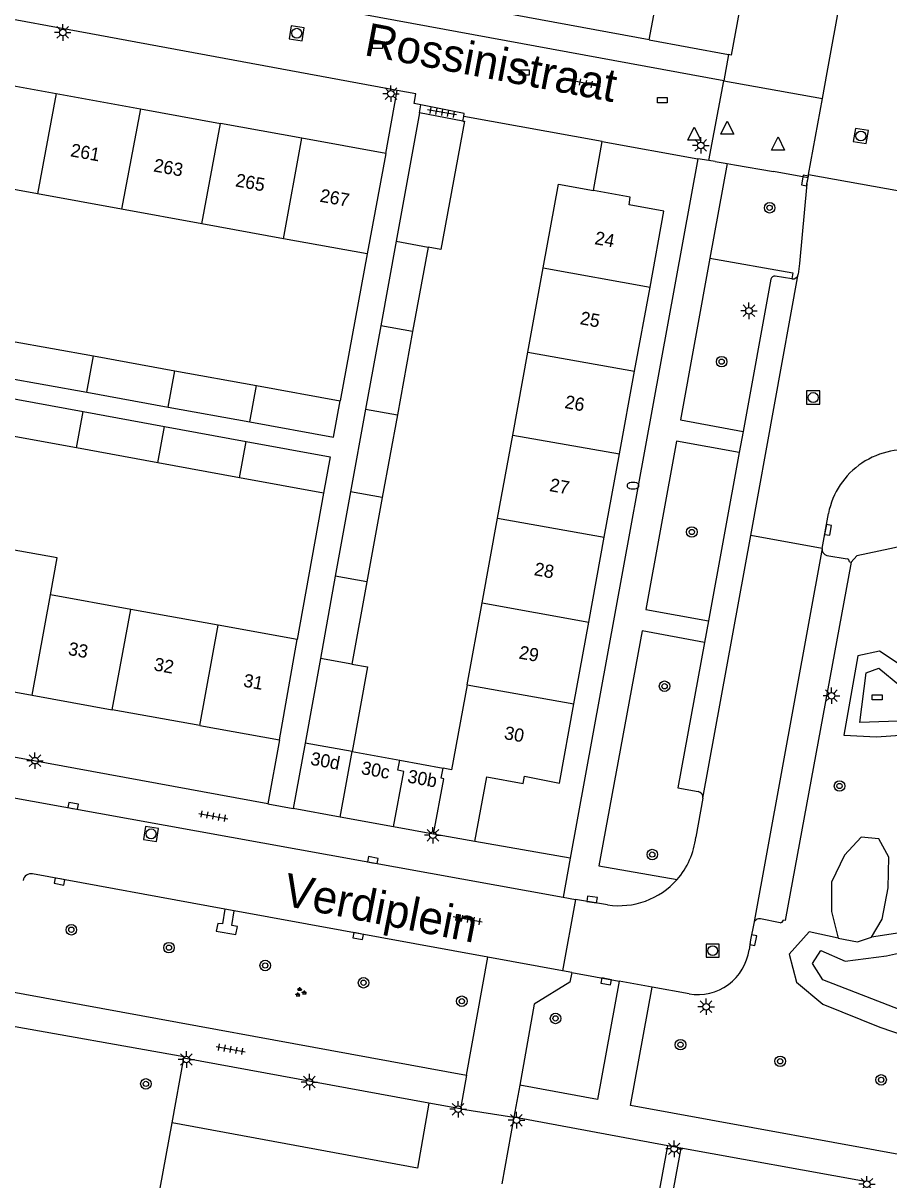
# Model space of a CAD drawing. Extents: x 132999 to 136000, y 398499 to 400501.
# Drawn here: x 133516 to 133581.7, y 400236.7 to 400324.6 of the extents above; entities that cross this region are included whole.
import ezdxf

# ---------------------------------------------------------------- set-up
doc = ezdxf.new("R2010")
doc.units = 0
for name, color, linetype in [('gg-afsc-erfafscheiding', 7, 'Continuous'), ('gg-afsc-muur', 7, 'Continuous'), ('gg-anno-huisnummerreeks BGT', 7, 'Continuous'), ('gg-anno-openbare ruimte label', 7, 'Continuous'), ('gg-bbg-bijgebouw', 7, 'Continuous'), ('gg-bbg-gedigitaliseerde bebouwing', 7, 'Continuous'), ('gg-bbg-gedigitaliseerde bijgebouw', 7, 'Continuous'), ('gg-bbg-hoofdgebouw', 7, 'Continuous'), ('gg-bbg-tussenscheiding', 7, 'Continuous'), ('gg-knt-BGT kruinlijn', 7, 'Continuous'), ('gg-knt-bovenkant onderkant talud', 7, 'Continuous'), ('gg-knt-verharding', 7, 'Continuous'), ('gg-knt-verharding nz', 7, 'Continuous'), ('gt-grn-groengrens', 7, 'Continuous'), ('gt-grn-weggrens', 7, 'Continuous'), ('gt-symb-boom', 7, 'Continuous'), ('gt-symb-brandkraan', 7, 'Continuous'), ('gt-symb-groenvak', 7, 'Continuous'), ('gt-symb-kolk', 7, 'Continuous'), ('gt-symb-kolk center center', 7, 'Continuous'), ('gt-symb-lichtmast', 7, 'Continuous'), ('gt-symb-rioolschacht', 7, 'Continuous'), ('gt-symb-tegel verharding', 7, 'Continuous'), ('gt-symb-waterafsluiter', 7, 'Continuous')]:
    doc.layers.add(name, color=color, linetype=linetype)

# ---------------------------------------------------------------- blocks, each defined once
blk = doc.blocks.new('gt0-BOOM')
at = {"layer": 'gt-symb-boom'}
for radius in [0.4, 0.2]:
    blk.add_circle((0, 0), radius, dxfattribs=at)
blk = doc.blocks.new('gt0-KOLK')
at = {"layer": 'gt-symb-kolk'}
blk.add_lwpolyline([(0, 0), (0.375, 0), (0.375, 0.4), (-0.375, 0.4), (-0.375, 0), (0, 0)], dxfattribs=at)
blk = doc.blocks.new('gt0-LMAST')
at = {"layer": 'gt-symb-lichtmast'}
for p, q in [((-0.182, 0.173), (-0.447, 0.438)), ((-0.005, 0.246), (-0.005, 0.621)), ((0.172, 0.173), (0.437, 0.438)), ((-0.255, -0.004), (-0.63, -0.004)), ((-0.182, -0.181), (-0.447, -0.446)), ((-0.005, -0.254), (-0.005, -0.629)), ((0.437, -0.446), (0.172, -0.181)), ((0.245, -0.004), (0.62, -0.004))]:
    blk.add_line(p, q, dxfattribs=at)
blk.add_circle((-0.005, -0.004), 0.25, dxfattribs=at)
blk = doc.blocks.new('gt0-KOLKCC')
at = {"layer": 'gt-symb-kolk center center'}
blk.add_lwpolyline([(-0.375, 0.2), (0.375, 0.2), (0.375, -0.2), (-0.375, -0.2)], close=True, dxfattribs=at)
blk = doc.blocks.new('gt0-RS')
at = {"layer": 'gt-symb-rioolschacht'}
blk.add_lwpolyline([(-0.5, -0.5), (0.5, -0.5), (0.5, 0.5), (-0.5, 0.5)], close=True, dxfattribs=at)
blk.add_circle((0, 0), 0.375, dxfattribs=at)
blk = doc.blocks.new('gt0-TEG1')
at = {"layer": 'gt-symb-tegel verharding'}
for p, q in [((-1.125, 0), (1.125, 0)), ((-0.9, -0.25), (-0.9, 0.25)), ((-0.45, -0.25), (-0.45, 0.25)), ((0, -0.25), (0, 0.25)), ((0.45, -0.25), (0.45, 0.25)), ((0.9, -0.25), (0.9, 0.25))]:
    blk.add_line(p, q, dxfattribs=at)
blk = doc.blocks.new('gt0-WAFSL')
at = {"layer": 'gt-symb-waterafsluiter'}
for p, q in [((-0.5, -0.333), (0, 0.667)), ((0, 0.667), (0.5, -0.333)), ((0.5, -0.333), (-0.5, -0.333))]:
    blk.add_line(p, q, dxfattribs=at)
blk = doc.blocks.new('gt0-BR')
at = {"layer": 'gt-symb-brandkraan'}
for centre, radius, start, end in [((-0.244, 0), 0.206, 107.56694, 252.43307), ((0.599, -2.664), 3, 106.89205, 107.56694), ((0, -0.691), 0.938, 73.10799, 106.89205), ((-0.599, -2.664), 3, 72.43309, 73.10799), ((0.244, 0), 0.206, 287.56695, 72.43309), ((0.599, 2.664), 3, 252.43307, 253.10797), ((0, 0.691), 0.938, 253.10797, 286.89206), ((-0.599, 2.664), 3, 286.89206, 287.56695)]:
    blk.add_arc(centre, radius, start, end, dxfattribs=at)
blk = doc.blocks.new('gt0-GRVAK')
at = {"layer": 'gt-symb-groenvak'}
for p, q in [((-0.11, 0.189), (-0.228, 0.24)), ((-0.182, 0.153), (0.088, 0.153)), ((-0.091, 0.211), (-0.156, 0.322)), ((-0.047, 0.214), (-0.047, 0.393)), ((-0.004, 0.211), (0.061, 0.322)), ((0.015, 0.189), (0.133, 0.24)), ((0.262, -0.052), (0.197, 0.059)), ((0.305, -0.049), (0.305, 0.13)), ((0.349, -0.052), (0.414, 0.059)), ((-0.245, -0.228), (-0.363, -0.177)), ((-0.318, -0.264), (-0.047, -0.264)), ((-0.226, -0.206), (-0.291, -0.095)), ((-0.183, -0.203), (-0.183, -0.024)), ((-0.139, -0.206), (-0.074, -0.095)), ((-0.12, -0.228), (-0.002, -0.177)), ((0.243, -0.074), (0.125, -0.023)), ((0.17, -0.11), (0.441, -0.11)), ((0.368, -0.074), (0.486, -0.023))]:
    blk.add_line(p, q, dxfattribs=at)

msp = doc.modelspace()

# ---------------------------------------------------------------- linework, layer by layer
at = {"layer": 'gg-afsc-erfafscheiding'}
for p, q in [((133563.54, 400323.332), (133564.46, 400328.31)), ((133543.53, 400314.7), (133544.395, 400319.483)), ((133546.087, 400317.783), (133546.197, 400318.393)), ((133542.132, 400307.071), (133540.083, 400295.918)), ((133538.812, 400288.906), (133536.798, 400277.774)), ((133535.46, 400270.15), (133534.574, 400265.303))]:
    msp.add_line(p, q, dxfattribs=at)
at = {"layer": 'gg-afsc-muur'}
for p, q in [((133549.398, 400317.166), (133549.46, 400317.52)), ((133559.98, 400315.608), (133549.46, 400317.52)), ((133559.302, 400311.88), (133559.98, 400315.608))]:
    msp.add_line(p, q, dxfattribs=at)
at = {"layer": 'gg-bbg-bijgebouw'}
for p, q in [((133546.087, 400317.783), (133544.319, 400308.039)), ((133549.398, 400317.166), (133546.087, 400317.783)), ((133544.319, 400308.039), (133543.15, 400301.6)), ((133543.15, 400301.6), (133542.004, 400295.283)), ((133515.119, 400300.454), (133521.326, 400299.326)), ((133521.326, 400299.326), (133527.515, 400298.201)), ((133514.609, 400297.696), (133520.817, 400296.568)), ((133527.515, 400298.201), (133533.711, 400297.076)), ((133533.711, 400297.076), (133540.083, 400295.918)), ((133514.338, 400296.231), (133520.546, 400295.096)), ((133520.817, 400296.568), (133527.006, 400295.442)), ((133520.546, 400295.096), (133526.733, 400293.966)), ((133527.006, 400295.442), (133533.203, 400294.315)), ((133542.004, 400295.283), (133540.866, 400289.01)), ((133520.037, 400292.338), (133513.828, 400293.473)), ((133526.733, 400293.966), (133532.93, 400292.833)), ((133526.224, 400291.207), (133520.037, 400292.338)), ((133532.423, 400290.074), (133526.224, 400291.207)), ((133538.812, 400288.906), (133532.423, 400290.074)), ((133540.866, 400289.01), (133539.701, 400282.588)), ((133539.701, 400282.588), (133538.565, 400276.334)), ((133538.565, 400276.334), (133537.402, 400269.921)), ((133537.402, 400269.921), (133536.5, 400264.95)), ((133540.062, 400264.3), (133536.5, 400264.95)), ((133544.128, 400263.557), (133540.062, 400264.3)), ((133547.171, 400263.001), (133544.128, 400263.557))]:
    msp.add_line(p, q, dxfattribs=at)
for points in [[(133533.203, 400294.315), (133539.574, 400293.157), (133540.083, 400295.918)], [(133532.93, 400292.833), (133539.311, 400291.667), (133538.812, 400288.906)]]:
    msp.add_lwpolyline(points, dxfattribs=at)
at = {"layer": 'gg-bbg-gedigitaliseerde bebouwing'}
for p, q in [((133555.495, 400306.007), (133556.66, 400312.36)), ((133554.326, 400299.606), (133555.495, 400306.007)), ((133553.177, 400293.316), (133554.326, 400299.606)), ((133552.023, 400287.006), (133553.177, 400293.316)), ((133550.848, 400280.573), (133552.023, 400287.006)), ((133524.167, 400280.065), (133518.07, 400281.171)), ((133530.813, 400278.86), (133524.167, 400280.065)), ((133549.709, 400274.343), (133550.848, 400280.573)), ((133536.798, 400277.774), (133530.813, 400278.86))]:
    msp.add_line(p, q, dxfattribs=at)
for points in [[(133518.07, 400281.171), (133518.575, 400283.981), (133512.447, 400285.081)], [(133549.709, 400274.343), (133548.529, 400267.887), (133547.889, 400268.004)]]:
    msp.add_lwpolyline(points, dxfattribs=at)
at = {"layer": 'gg-bbg-gedigitaliseerde bijgebouw'}
for p, q in [((133546.747, 400307.579), (133545.575, 400301.167)), ((133545.575, 400301.167), (133544.421, 400294.857)), ((133544.421, 400294.857), (133543.273, 400288.578)), ((133543.273, 400288.578), (133542.099, 400282.155)), ((133542.099, 400282.155), (133540.958, 400275.914)), ((133540.97, 400269.269), (133544.591, 400268.607)), ((133544.591, 400268.607), (133547.889, 400268.004))]:
    msp.add_line(p, q, dxfattribs=at)
for points in [[(133549.521, 400317.143), (133547.706, 400307.404), (133546.747, 400307.579)], [(133540.958, 400275.914), (133542.145, 400275.697), (133540.97, 400269.269)]]:
    msp.add_lwpolyline(points, dxfattribs=at)
at = {"layer": 'gg-bbg-hoofdgebouw'}
for p, q in [((133512.405, 400320.364), (133518.503, 400319.254)), ((133518.503, 400319.254), (133524.893, 400318.091)), ((133524.893, 400318.091), (133530.981, 400316.984)), ((133537.169, 400315.858), (133530.981, 400316.984)), ((133549.398, 400317.166), (133549.521, 400317.143)), ((133543.53, 400314.7), (133537.169, 400315.858)), ((133543.53, 400314.7), (133542.132, 400307.071)), ((133517.075, 400311.627), (133510.991, 400312.733)), ((133556.66, 400312.36), (133559.302, 400311.88)), ((133523.465, 400310.465), (133517.075, 400311.627)), ((133529.573, 400309.355), (133523.465, 400310.465)), ((133535.765, 400308.229), (133529.573, 400309.355)), ((133542.132, 400307.071), (133535.765, 400308.229)), ((133562.437, 400298.159), (133563.606, 400304.553)), ((133561.291, 400291.887), (133562.437, 400298.159)), ((133560.132, 400285.549), (133561.291, 400291.887)), ((133558.955, 400279.107), (133560.132, 400285.549)), ((133557.818, 400272.886), (133558.955, 400279.107)), ((133535.46, 400270.15), (133536.798, 400277.774)), ((133510.517, 400274.668), (133516.672, 400273.553)), ((133516.672, 400273.553), (133522.762, 400272.45)), ((133529.415, 400271.245), (133522.762, 400272.45)), ((133529.415, 400271.245), (133535.46, 400270.15)), ((133550.3, 400262.43), (133547.171, 400263.001))]:
    msp.add_line(p, q, dxfattribs=at)
for points in [[(133563.606, 400304.553), (133564.66, 400310.32), (133562.01, 400310.81), (133562.11, 400311.37), (133559.302, 400311.88)], [(133550.3, 400262.43), (133551.2, 400267.35), (133553.97, 400266.85), (133554.06, 400267.41), (133556.72, 400266.88), (133557.818, 400272.886)]]:
    msp.add_lwpolyline(points, dxfattribs=at)
at = {"layer": 'gg-bbg-tussenscheiding'}
for p, q in [((133518.503, 400319.254), (133517.075, 400311.627)), ((133524.893, 400318.091), (133523.465, 400310.465)), ((133529.573, 400309.355), (133530.981, 400316.984)), ((133535.765, 400308.229), (133537.169, 400315.858)), ((133544.319, 400308.039), (133546.747, 400307.579)), ((133555.495, 400306.007), (133563.606, 400304.553)), ((133545.575, 400301.167), (133543.15, 400301.6)), ((133554.326, 400299.606), (133562.437, 400298.159)), ((133520.817, 400296.568), (133521.326, 400299.326)), ((133527.006, 400295.442), (133527.515, 400298.201)), ((133533.203, 400294.315), (133533.711, 400297.076)), ((133520.037, 400292.338), (133520.546, 400295.096)), ((133542.004, 400295.283), (133544.421, 400294.857)), ((133526.224, 400291.207), (133526.733, 400293.966)), ((133553.177, 400293.316), (133561.291, 400291.887)), ((133532.423, 400290.074), (133532.93, 400292.833)), ((133543.273, 400288.578), (133540.866, 400289.01)), ((133552.023, 400287.006), (133560.132, 400285.549)), ((133542.099, 400282.155), (133539.701, 400282.588)), ((133516.672, 400273.553), (133518.07, 400281.171)), ((133522.762, 400272.45), (133524.167, 400280.065)), ((133550.848, 400280.573), (133558.955, 400279.107)), ((133529.415, 400271.245), (133530.813, 400278.86)), ((133540.958, 400275.914), (133538.565, 400276.334)), ((133549.709, 400274.343), (133557.818, 400272.886)), ((133540.97, 400269.269), (133537.402, 400269.921)), ((133540.062, 400264.3), (133540.97, 400269.269))]:
    msp.add_line(p, q, dxfattribs=at)
for points in [[(133544.128, 400263.557), (133544.897, 400267.768), (133544.453, 400267.849), (133544.591, 400268.607)], [(133547.171, 400263.001), (133547.941, 400267.212), (133547.751, 400267.247), (133547.889, 400268.004)]]:
    msp.add_lwpolyline(points, dxfattribs=at)
at = {"layer": 'gg-knt-BGT kruinlijn'}
for points in [[(133582.373, 400276.004), (133581.038, 400276.886), (133579.378, 400276.549), (133578.323, 400270.524), (133580.801, 400270.385), (133582.992, 400270.539)], [(133577.907, 400255.085), (133575.69, 400255.566), (133574.182, 400253.885), (133574.739, 400251.76), (133576.724, 400250.076), (133581.059, 400248.342), (133585.877, 400246.694), (133590.635, 400246.138), (133593.865, 400245.933), (133596.751, 400246.192), (133599.449, 400247.032)], [(133584.236, 400255.763), (133580.423, 400255.161)], [(133577.907, 400255.085), (133579.362, 400254.818), (133580.423, 400255.161)]]:
    msp.add_lwpolyline(points, dxfattribs=at)
at = {"layer": 'gg-knt-bovenkant onderkant talud'}
for points in [[(133583.158, 400271.599), (133579.548, 400271.482), (133580.012, 400275.239), (133580.997, 400275.611), (133582.575, 400274.287)], [(133584.178, 400249.046), (133576.74, 400251.944), (133575.955, 400253.163), (133576.592, 400254.162), (133578.417, 400253.358), (133581.569, 400253.759), (133585.447, 400254.623)]]:
    msp.add_lwpolyline(points, dxfattribs=at)
at = {"layer": 'gg-knt-verharding'}
for p, q in [((133577.066, 400320.851), (133582.196, 400349.04)), ((133563.54, 400323.332), (133526.06, 400330.26)), ((133518.813, 400324.212), (133515.222, 400324.876)), ((133544.395, 400319.483), (133518.813, 400324.212)), ((133563.54, 400323.332), (133569.57, 400322.217)), ((133569.77, 400322.18), (133569.57, 400322.217)), ((133576.705, 400318.872), (133577.066, 400320.851)), ((133575.655, 400313.107), (133576.705, 400318.872)), ((133559.98, 400315.608), (133567.23, 400314.29)), ((133567.23, 400314.29), (133557.55, 400261.18)), ((133569.463, 400313.936), (133568.153, 400306.74)), ((133568.553, 400314.095), (133569.463, 400313.936)), ((133569.463, 400313.936), (133570.031, 400313.837)), ((133570.031, 400313.837), (133572.989, 400313.322)), ((133575.52, 400312.387), (133575.607, 400312.845)), ((133575.607, 400312.845), (133575.655, 400313.107)), ((133575.655, 400313.107), (133582.55, 400311.851)), ((133572.782, 400305.16), (133570.671, 400293.59)), ((133574.377, 400305.183), (133573.123, 400305.383)), ((133570.671, 400293.59), (133570.377, 400291.98)), ((133570.377, 400291.98), (133568.045, 400279.195)), ((133576.671, 400284.695), (133577.158, 400287.359)), ((133576.671, 400284.695), (133571.257, 400285.681)), ((133577.034, 400284.166), (133578.583, 400283.914)), ((133578.746, 400283.678), (133578.883, 400283.652)), ((133568.045, 400279.195), (133567.747, 400277.565)), ((133460.81, 400275.61), (133557.008, 400258.208)), ((133534.574, 400265.303), (133496.95, 400272.19)), ((133567.624, 400265.729), (133567.082, 400262.761)), ((133557.55, 400261.18), (133550.3, 400262.43)), ((133531.313, 400257.308), (133516.704, 400259.977)), ((133557.008, 400258.208), (133557.951, 400258.038)), ((133532.028, 400257.177), (133531.313, 400257.308)), ((133560.377, 400257.63), (133557.951, 400258.038)), ((133551.297, 400253.656), (133532.028, 400257.177)), ((133573.48, 400256.27), (133572.005, 400256.561)), ((133549.67, 400244.682), (133551.297, 400253.656)), ((133556.971, 400252.62), (133551.297, 400253.656)), ((133557.659, 400252.494), (133556.971, 400252.62)), ((133557.659, 400252.494), (133561.263, 400251.836)), ((133514.6, 400251.11), (133549.67, 400244.682)), ((133563.767, 400251.379), (133561.263, 400251.836)), ((133566.575, 400250.867), (133563.767, 400251.379)), ((133527.303, 400241.062), (133528.196, 400245.988)), ((133546.817, 400242.563), (133528.196, 400245.988)), ((133549.67, 400244.682), (133549.205, 400242.134)), ((133553.706, 400243.94), (133553.251, 400241.491)), ((133549.205, 400242.134), (133546.817, 400242.563)), ((133553.251, 400241.491), (133552.343, 400236.439)), ((133564.971, 400239.328), (133553.251, 400241.491)), ((133526.168, 400234.877), (133527.303, 400241.062)), ((133564.15, 400234.949), (133564.971, 400239.328)), ((133565.947, 400239.157), (133565.143, 400234.767)), ((133579.946, 400236.609), (133565.947, 400239.157))]:
    msp.add_line(p, q, dxfattribs=at)
for points in [[(133570.81, 400329.84), (133570.74, 400329.55), (133571.11, 400329.45), (133569.77, 400322.18)], [(133546.197, 400318.393), (133545.7, 400318.49), (133545.82, 400319.22), (133544.395, 400319.483)], [(133549.46, 400317.52), (133549.5, 400317.75), (133546.197, 400318.393)], [(133575.52, 400312.387), (133574.97, 400306.345), (133574.87, 400305.521)], [(133568.153, 400306.74), (133565.917, 400294.461), (133570.671, 400293.59)], [(133570.377, 400291.98), (133565.624, 400292.852), (133563.291, 400280.066), (133568.045, 400279.195)], [(133578.883, 400283.652), (133573.87, 400256.439), (133573.735, 400256.471)], [(133567.747, 400277.565), (133563.005, 400278.435), (133559.727, 400260.594), (133565.656, 400259.544)], [(133567.747, 400277.565), (133565.731, 400266.514), (133567.26, 400266.236)], [(133531.313, 400257.308), (133531.142, 400256.176), (133530.771, 400256.217), (133530.662, 400255.641), (133532.153, 400255.376), (133532.262, 400255.987), (133531.854, 400256.055), (133532.028, 400257.177)], [(133571.484, 400256.222), (133571.25, 400254.975), (133571.129, 400254.208)], [(133557.659, 400252.494), (133557.509, 400251.743), (133554.81, 400250.094), (133553.706, 400243.94)], [(133561.263, 400251.836), (133559.624, 400242.842), (133553.706, 400243.94)], [(133593.438, 400238.423), (133587.133, 400239.647), (133586.797, 400237.873), (133562.115, 400242.389), (133563.767, 400251.379)], [(133514.24, 400248.59), (133528.208, 400246.115), (133528.196, 400245.988)]]:
    msp.add_lwpolyline(points, dxfattribs=at)
for centre, radius, start, end in [((133573.098, 400305.048), 0.336, 85.80518, 160.5609), ((133574.445, 400305.612), 0.435, 261.014, 347.85494), ((133583.047, 400286.202), 6.001, 78.75648, 168.88176), ((133577.16, 400284.642), 0.492, 173.80066, 255.1152), ((133578.527, 400283.701), 0.22, 353.94938, 75.31459), ((133567.162, 400265.781), 0.465, 353.56458, 77.78824), ((133561.255, 400263.419), 5.864, 318.6332, 353.55424), ((133516.593, 400259.377), 0.61, 79.53432, 170.6544), ((133561.265, 400263.418), 5.856, 261.27847, 318.57965), ((133571.913, 400256.133), 0.438, 77.84358, 168.25826), ((133573.501, 400256.506), 0.237, 264.93216, 351.56069), ((133567.217, 400254.766), 3.952, 260.65285, 351.87773)]:
    msp.add_arc(centre, radius, start, end, dxfattribs=at)
at = {"layer": 'gg-knt-verharding nz'}
for p, q in [((133569.57, 400322.217), (133569.202, 400320.226)), ((133571.257, 400285.681), (133574.87, 400305.521)), ((133567.624, 400265.729), (133571.257, 400285.681)), ((133576.671, 400284.695), (133571.484, 400256.222)), ((133549.205, 400242.134), (133553.251, 400241.491))]:
    msp.add_line(p, q, dxfattribs=at)
for points in [[(133569.202, 400320.226), (133521.823, 400328.966), (133519.988, 400330.569)], [(133546.817, 400242.563), (133545.937, 400237.614), (133527.303, 400241.062)]]:
    msp.add_lwpolyline(points, dxfattribs=at)
at = {"layer": 'gt-grn-groengrens'}
for points in [[(133568.153, 400306.74), (133574.455, 400305.624), (133574.377, 400305.183)], [(133588.737, 400289.432), (133587.446, 400287.91), (133585.737, 400286.296), (133584.024, 400285.143), (133581.827, 400284.667), (133579.318, 400284.148), (133578.883, 400283.652)], [(133580.423, 400255.161), (133581.231, 400256.533), (133581.697, 400258.929), (133581.747, 400261.244), (133580.989, 400262.647), (133579.65, 400262.778), (133578.37, 400261.391), (133577.384, 400259.348), (133577.385, 400257.133), (133577.907, 400255.085)]]:
    msp.add_lwpolyline(points, dxfattribs=at)
at = {"layer": 'gt-grn-weggrens'}
for p, q in [((133568.084, 400314.164), (133569.202, 400320.226)), ((133569.202, 400320.226), (133576.705, 400318.872)), ((133568.084, 400314.164), (133567.23, 400314.29)), ((133568.553, 400314.095), (133568.084, 400314.164)), ((133575.607, 400312.845), (133572.989, 400313.322)), ((133534.574, 400265.303), (133536.5, 400264.95)), ((133557.55, 400261.18), (133557.008, 400258.208)), ((133557.951, 400258.038), (133556.971, 400252.62)), ((133565.947, 400239.157), (133564.971, 400239.328))]:
    msp.add_line(p, q, dxfattribs=at)

# ---------------------------------------------------------------- block references
at = {"layer": 'gt-symb-boom'}
for p in [(133572.691, 400310.577), (133569.046, 400298.887), (133566.782, 400285.95), (133564.712, 400274.232), (133578, 400266.654), (133563.778, 400261.448), (133519.652, 400255.736), (133527.068, 400254.377), (133534.379, 400253.021), (133541.848, 400251.711), (133549.313, 400250.306), (133556.43, 400249.001), (133565.921, 400247.007), (133573.491, 400245.745), (133525.318, 400244.027), (133581.161, 400244.334)]:
    msp.add_blockref('gt0-BOOM', p, dxfattribs=at)
at = {"layer": 'gt-symb-brandkraan'}
msp.add_blockref('gt0-BR', (133562.318, 400289.47), dxfattribs=at)
at = {"layer": 'gt-symb-groenvak'}
msp.add_blockref('gt0-GRVAK', (133537.046, 400250.983), dxfattribs=at)
at = {"layer": 'gt-symb-kolk'}
for p, rotation in [((133575.563, 400312.603), 79.21838326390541), ((133576.937, 400286.14), -100.42682437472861), ((133519.75, 400264.95), -10.25359802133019), ((133542.517, 400260.83), -10.43302472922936), ((133518.798, 400259.595), 169.4542656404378), ((133559.181, 400257.842), -7.518386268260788), ((133541.478, 400255.453), 169.69002960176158), ((133571.25, 400254.975), -100.65633662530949), ((133560.309, 400252.01), 169.63813061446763)]:
    msp.add_blockref('gt0-KOLK', p, dxfattribs=dict(at, rotation=rotation))
at = {"layer": 'gt-symb-kolk center center'}
for p in [(133542.9, 400322.863), (133554.049, 400320.849), (133564.545, 400318.753), (133580.858, 400273.391)]:
    msp.add_blockref('gt0-KOLKCC', p, dxfattribs=at)
at = {"layer": 'gt-symb-lichtmast'}
for p in [(133519.002, 400323.898), (133543.932, 400319.245), (133567.466, 400315.319), (133571.127, 400302.757), (133577.391, 400273.517), (133516.897, 400268.582), (133547.119, 400262.916), (133567.874, 400249.89), (133528.392, 400245.885), (133537.738, 400244.173), (133549.035, 400242.106), (133553.466, 400241.273), (133565.445, 400239.099), (133580.086, 400236.408)]:
    msp.add_blockref('gt0-LMAST', p, dxfattribs=at)
at = {"layer": 'gt-symb-rioolschacht'}
for p, rotation in [((133536.775, 400323.836), -8.9726266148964), ((133579.622, 400316.026), -9.556527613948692), ((133525.71, 400263.019), -8.859429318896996)]:
    msp.add_blockref('gt0-RS', p, dxfattribs=dict(at, rotation=rotation))
for p in [(133575.999, 400296.163), (133568.364, 400254.147)]:
    msp.add_blockref('gt0-RS', p, dxfattribs=at)
at = {"layer": 'gt-symb-tegel verharding'}
for p, rotation in [((133558.744, 400320.036), -11.826703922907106), ((133547.805, 400317.825), 169.98206552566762), ((133530.437, 400264.373), -10.366322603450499), ((133549.753, 400256.523), 169.63367739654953), ((133531.754, 400246.658), -10.433024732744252)]:
    msp.add_blockref('gt0-TEG1', p, dxfattribs=dict(at, rotation=rotation))
at = {"layer": 'gt-symb-waterafsluiter'}
for p in [(133569.476, 400316.496), (133566.967, 400316.037), (133573.33, 400315.297)]:
    msp.add_blockref('gt0-WAFSL', p, dxfattribs=at)

# ---------------------------------------------------------------- texts
at = {"layer": 'gg-anno-huisnummerreeks BGT'}
for s, rotation, p in [('261', 349.7, (133519.533, 400314.492)), ('263', 349.7, (133525.843, 400313.344)), ('265', 349.7, (133532.064, 400312.212)), ('267', 349.7, (133538.476, 400311.045)), ('24', 349.6, (133559.347, 400307.822)), ('25', 349.6, (133558.236, 400301.742)), ('26', 349.6, (133557.072, 400295.373)), ('27', 349.6, (133555.919, 400289.065)), ('28', 349.6, (133554.751, 400282.678)), ('33', 349.7, (133519.36, 400276.624)), ('29', 349.6, (133553.594, 400276.346)), ('32', 349.7, (133525.871, 400275.444)), ('31', 349.7, (133532.664, 400274.214)), ('30', 349.6, (133552.477, 400270.233)), ('30d', 349.7, (133537.762, 400268.276)), ('30c', 349.6, (133541.616, 400267.574)), ('30b', 349.6, (133545.132, 400266.932))]:
    msp.add_text(s, height=1, rotation=rotation, dxfattribs=at).set_placement(p)
at = {"layer": 'gg-anno-openbare ruimte label'}
for s, rotation, p in [('Rossinistraat', 349.3, (133541.818, 400322.184)), ('Verdiplein', 348.9, (133535.629, 400257.606))]:
    msp.add_text(s, height=2.5, rotation=rotation, dxfattribs=at).set_placement(p)

doc.saveas('drawing.dxf')
